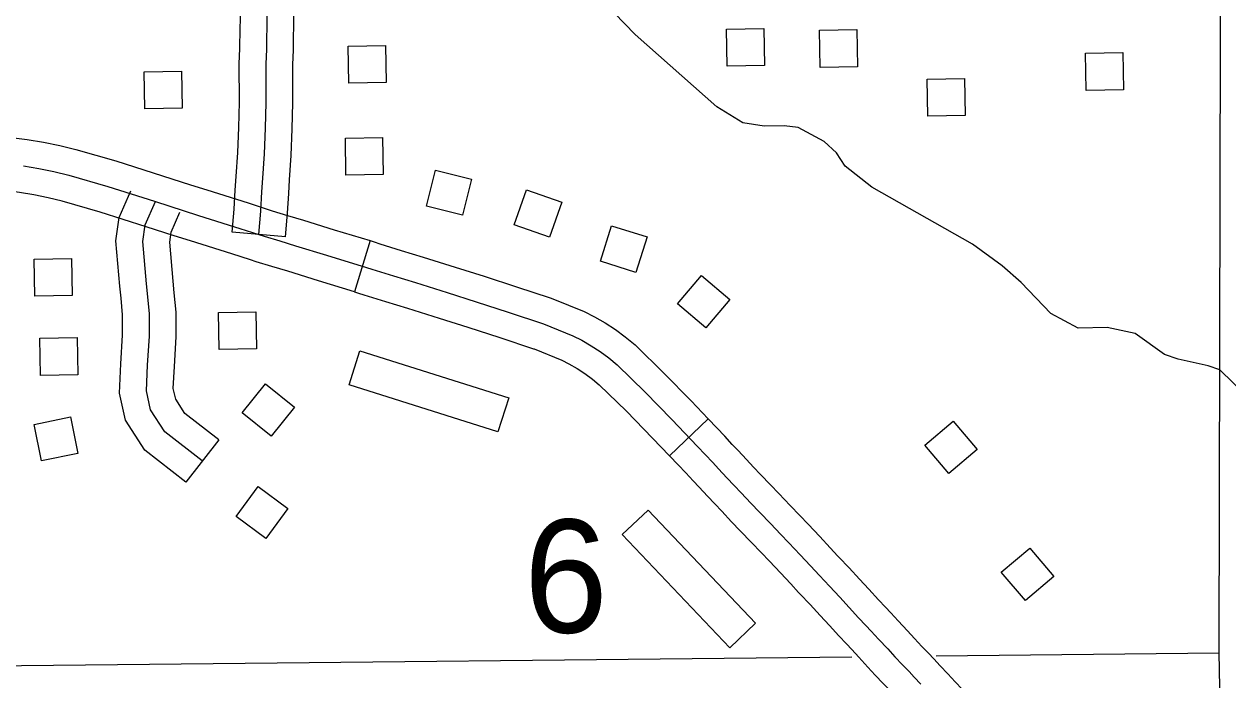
# Model space of a CAD drawing. Extents: x -19 to 366, y -4 to 359.
# Drawn here: x 138.768 to 139.407, y 194.009 to 194.357 of the extents above; entities that cross this region are included whole.
import ezdxf

# ---------------------------------------------------------------- set-up
doc = ezdxf.new("R2010")
doc.units = 0
for name, color, linetype in [('Level 31', 7, 'Continuous'), ('Level 35', 7, 'Continuous'), ('Level 5', 7, 'Continuous'), ('Level 56', 7, 'Continuous'), ('Level 60', 7, 'Continuous'), ('Level 63', 7, 'Continuous')]:
    doc.layers.add(name, color=color, linetype=linetype)

msp = doc.modelspace()

# ---------------------------------------------------------------- linework, layer by layer
at = {"layer": 'Level 31'}
for p, q in [((138.90724, 194.24457), (138.87893, 194.24691)), ((138.95215, 194.24248), (138.94385, 194.21531)), ((139.13152, 194.14793), (139.11099, 194.1283)), ((138.87179, 194.13679), (138.85435, 194.11436)), ((139.20035, 194.07508), (139.20035, 194.07508))]:
    msp.add_line(p, q, dxfattribs=at)
for points in [[(138.88306, 194.34582), (138.8833, 194.36156), (138.88328, 194.37218), (138.8833, 194.39116), (138.88321, 194.39746), (138.88302, 194.40932), (138.88298, 194.42249), (138.88301, 194.43979), (138.88292, 194.44538)], [(138.91147, 194.3454), (138.91171, 194.36137), (138.91169, 194.37218), (138.91171, 194.39137), (138.91161, 194.3979), (138.91143, 194.40958), (138.91139, 194.42251), (138.91141, 194.43999), (138.91132, 194.44583)], [(138.89309, 194.24574), (138.89411, 194.25817), (138.89475, 194.26835), (138.89517, 194.27565), (138.89609, 194.28851), (138.89663, 194.3022), (138.89693, 194.31577), (138.89691, 194.33613), (138.89724, 194.34411), (138.8975, 194.36147), (138.89749, 194.37218), (138.89751, 194.39127), (138.89741, 194.39768)], [(138.87893, 194.24691), (138.87994, 194.2592), (138.88057, 194.26921), (138.881, 194.27657), (138.8819, 194.28929), (138.88243, 194.30263), (138.88273, 194.31592), (138.88271, 194.33642), (138.88304, 194.34451), (138.88306, 194.34582)], [(138.90724, 194.24457), (138.90828, 194.25714), (138.90893, 194.2675), (138.90935, 194.27474), (138.91027, 194.28772), (138.91082, 194.30176), (138.91113, 194.31562), (138.91112, 194.33584), (138.91144, 194.34371), (138.91147, 194.3454)], [(138.75647, 194.29779), (138.7573, 194.29776), (138.7616, 194.29732), (138.7702, 194.29621), (138.77883, 194.29478), (138.78741, 194.29302), (138.79595, 194.29095), (138.8171, 194.28486), (138.84201, 194.27691), (138.85686, 194.27214)], [(138.76813, 194.28215), (138.77624, 194.28081), (138.78432, 194.27916), (138.79231, 194.27722), (138.81298, 194.27126), (138.83768, 194.26338), (138.86114, 194.25585), (138.88306, 194.24897), (138.89309, 194.24574)], [(138.85686, 194.27214), (138.86544, 194.26939), (138.88737, 194.26251), (138.89744, 194.25926), (138.90016, 194.25838), (138.90829, 194.25592), (138.9167, 194.25338), (138.93312, 194.2483), (138.95215, 194.24248)], [(138.84818, 194.24509), (138.83335, 194.24985), (138.80885, 194.25767), (138.78867, 194.26349), (138.78123, 194.26529), (138.77366, 194.26684), (138.76605, 194.2681), (138.75834, 194.2691), (138.75532, 194.2694)], [(138.81992, 194.21188), (138.81927, 194.21834), (138.81723, 194.24246), (138.81899, 194.25479), (138.82512, 194.26889)], [(138.86307, 194.12557), (138.84319, 194.14104), (138.83562, 194.15272), (138.83341, 194.16282), (138.83405, 194.1764), (138.83499, 194.19186), (138.83499, 194.20386), (138.83341, 194.21964), (138.83152, 194.24205), (138.83278, 194.25089), (138.83815, 194.26323)], [(138.84818, 194.2147), (138.84756, 194.22094), (138.84581, 194.24164), (138.84658, 194.24699), (138.85117, 194.25757)], [(138.94385, 194.21531), (138.92477, 194.22115), (138.90839, 194.22621), (138.90006, 194.22873), (138.8917, 194.23127), (138.88874, 194.23222), (138.87876, 194.23543), (138.85684, 194.24231), (138.84818, 194.24509)], [(138.89309, 194.24574), (138.89593, 194.24483), (138.90418, 194.24232), (138.91254, 194.23979), (138.92894, 194.23472), (138.95017, 194.22823), (138.95311, 194.22732)], [(138.95215, 194.24248), (138.95435, 194.24181), (138.95733, 194.24088), (138.96869, 194.23734), (138.98038, 194.23376), (138.99721, 194.22849), (139.01273, 194.2236), (139.02989, 194.21803), (139.04778, 194.21208)], [(138.95311, 194.22732), (138.96449, 194.22377), (138.97618, 194.22019), (138.99296, 194.21494), (139.00841, 194.21007), (139.02546, 194.20454), (139.04417, 194.19831), (139.0598, 194.192), (139.06449, 194.18958), (139.06945, 194.18672), (139.07424, 194.18359), (139.07884, 194.18022), (139.08326, 194.17661), (139.09821, 194.16198), (139.11227, 194.14751), (139.12589, 194.13327), (139.13004, 194.12892), (139.13401, 194.12465), (139.13711, 194.12137), (139.14154, 194.11655), (139.14534, 194.11253), (139.14908, 194.10864), (139.15426, 194.10308), (139.15884, 194.09835), (139.16482, 194.09214), (139.16994, 194.08674), (139.17436, 194.08214), (139.18038, 194.07578), (139.18581, 194.06988), (139.19061, 194.06469), (139.19601, 194.05913), (139.2014, 194.05318), (139.20649, 194.04778), (139.21144, 194.04229), (139.2153, 194.03816), (139.21811, 194.03521), (139.22206, 194.03096), (139.22685, 194.02573), (139.23065, 194.02162), (139.23478, 194.01727), (139.23818, 194.01378), (139.24089, 194.01085), (139.24437, 194.007)], [(138.87179, 194.13679), (138.85381, 194.15078), (138.84895, 194.15828), (138.84769, 194.16403), (138.84823, 194.17563), (138.8492, 194.19143), (138.8492, 194.20457), (138.84818, 194.2147)], [(138.94385, 194.21531), (138.94598, 194.21466), (138.94889, 194.21376), (138.96029, 194.2102), (138.97197, 194.20662), (138.98871, 194.20139), (139.00408, 194.19654), (139.02102, 194.19105), (139.03881, 194.18513)], [(138.85435, 194.11436), (138.83258, 194.1313), (138.8223, 194.14716), (138.81914, 194.16161), (138.81986, 194.17716), (138.82079, 194.1923), (138.82079, 194.20315), (138.81992, 194.21188)], [(139.04778, 194.21208), (139.04907, 194.21165), (139.06573, 194.20493), (139.0713, 194.20205), (139.0769, 194.19882), (139.08233, 194.19527), (139.08754, 194.19145), (139.09274, 194.1872), (139.10828, 194.17201), (139.12249, 194.15737), (139.13152, 194.14793)], [(139.03881, 194.18513), (139.03926, 194.18498), (139.05387, 194.17907), (139.05768, 194.17711), (139.06201, 194.17461), (139.06615, 194.17191), (139.07014, 194.16898), (139.07378, 194.16601), (139.08815, 194.15196), (139.10204, 194.13765), (139.11099, 194.1283)], [(139.20035, 194.07508), (139.19625, 194.07951), (139.19076, 194.08548), (139.18464, 194.09195), (139.18021, 194.09655), (139.17509, 194.10196), (139.16905, 194.10821), (139.16457, 194.11286), (139.15939, 194.11841), (139.15562, 194.12232), (139.15194, 194.12623), (139.1475, 194.13107), (139.14437, 194.13436), (139.14038, 194.13866), (139.13615, 194.14309), (139.13152, 194.14793)], [(139.11099, 194.1283), (139.11562, 194.12345), (139.1197, 194.11918), (139.12364, 194.11493), (139.12673, 194.11168), (139.13115, 194.10688), (139.13505, 194.10273), (139.13876, 194.09887), (139.14396, 194.0933), (139.14862, 194.08848), (139.15456, 194.08233), (139.15966, 194.07693), (139.16408, 194.07234), (139.16999, 194.06609), (139.17537, 194.06025), (139.1795, 194.05579)], [(139.26859, 194.00205), (139.26636, 194.00444), (139.2627, 194.00832), (139.25878, 194.01255), (139.25474, 194.01671), (139.25138, 194.02044), (139.24847, 194.02357), (139.24502, 194.02712), (139.24102, 194.03133), (139.23731, 194.03535), (139.2325, 194.04059), (139.22847, 194.04494), (139.22563, 194.04792), (139.2219, 194.0519), (139.21693, 194.05741), (139.21183, 194.06282), (139.20638, 194.06884), (139.20092, 194.07446), (139.20035, 194.07508)], [(139.1795, 194.05579), (139.1803, 194.05492), (139.18565, 194.04941), (139.19097, 194.04353), (139.19604, 194.03815), (139.20098, 194.03268), (139.20498, 194.02841), (139.20776, 194.02548), (139.21161, 194.02133), (139.2164, 194.01611), (139.22028, 194.01191), (139.22454, 194.00742), (139.22788, 194.00399), (139.23041, 194.00126), (139.234, 193.99729), (139.23817, 193.993), (139.24194, 193.98893), (139.24562, 193.98502), (139.24779, 193.98269)]]:
    msp.add_lwpolyline(points, dxfattribs=at)
at = {"layer": 'Level 35'}
msp.add_lwpolyline([(139.42462, 194.15297), (139.4031, 194.17385), (139.39701, 194.17602), (139.38108, 194.17955), (139.37386, 194.18208), (139.35817, 194.1932), (139.34338, 194.19636), (139.32789, 194.1961), (139.3134, 194.20382), (139.29762, 194.22025), (139.28764, 194.22918), (139.27194, 194.24068), (139.21852, 194.27089), (139.20434, 194.28203), (139.19968, 194.28916), (139.19315, 194.29512), (139.17942, 194.30248), (139.17185, 194.30349), (139.16127, 194.30331), (139.1499, 194.30501), (139.13615, 194.3135), (139.09278, 194.35185), (139.08162, 194.36342)], dxfattribs=at)
at = {"layer": 'Level 5'}
for points in [[(139.2525, 194.02205), (139.40283, 194.02364)], [(138.39407, 194.01298), (139.20783, 194.02158)]]:
    msp.add_lwpolyline(points, dxfattribs=at)
at = {"layer": 'Level 56'}
for points in [[(139.14171, 194.33509), (139.14137, 194.3548), (139.16114, 194.35515), (139.16148, 194.33544)], [(139.19099, 194.33448), (139.19064, 194.35419), (139.21041, 194.35454), (139.21076, 194.33483)], [(138.94081, 194.32603), (138.94047, 194.34574), (138.96024, 194.34609), (138.96058, 194.32638)], [(139.33222, 194.32224), (139.33187, 194.34195), (139.35164, 194.3423), (139.35199, 194.32259)], [(138.8326, 194.31243), (138.83226, 194.33214), (138.85202, 194.33248), (138.85237, 194.31277)], [(139.24813, 194.30851), (139.24778, 194.32822), (139.26755, 194.32857), (139.2679, 194.30886)], [(138.93934, 194.27721), (138.939, 194.29692), (138.95877, 194.29727), (138.95911, 194.27756)], [(139.006, 194.27512), (139.0012, 194.256), (138.98202, 194.26081), (138.98682, 194.27993)], [(139.05386, 194.26296), (139.04732, 194.24436), (139.02867, 194.25092), (139.03521, 194.26952)], [(139.09915, 194.24443), (139.09325, 194.22563), (139.07438, 194.23155), (139.08029, 194.25036)], [(138.77415, 194.21301), (138.7738, 194.23272), (138.79357, 194.23307), (138.79392, 194.21336)], [(139.14308, 194.2112), (139.1303, 194.1962), (139.11525, 194.20902), (139.12803, 194.22403)], [(138.87206, 194.1847), (138.87172, 194.20441), (138.89149, 194.20475), (138.89183, 194.18504)], [(138.77716, 194.17098), (138.77681, 194.19069), (138.79658, 194.19103), (138.79693, 194.17132)], [(138.941, 194.16602), (138.9467, 194.18408), (139.02571, 194.15912), (139.02001, 194.14106)], [(138.89653, 194.16645), (138.91193, 194.15414), (138.89958, 194.1387), (138.88418, 194.15101)], [(138.77768, 194.12562), (138.77375, 194.14494), (138.79312, 194.14888), (138.79705, 194.12956)], [(139.26166, 194.14666), (139.27443, 194.13165), (139.25937, 194.11884), (139.2466, 194.13385)], [(138.89267, 194.11194), (138.90855, 194.10026), (138.89684, 194.08433), (138.88096, 194.09601)], [(139.08599, 194.08647), (139.09974, 194.0995), (139.15673, 194.03935), (139.14298, 194.02632)], [(139.30225, 194.07927), (139.315, 194.06424), (139.29993, 194.05145), (139.28717, 194.06648)]]:
    msp.add_lwpolyline(points, close=True, dxfattribs=at)
at = {"layer": 'Level 60'}
for points in [[(146.77834, 1.69699), (146.57878, 10.31313), (146.37852, 18.92942), (146.17757, 27.54584), (145.97591, 36.16241), (145.77356, 44.77911), (145.57052, 53.39596), (145.36679, 62.01295), (145.16236, 70.63008), (144.95724, 79.24735), (144.75142, 87.86477), (144.54492, 96.48232), (144.33773, 105.10002), (144.12986, 113.71787), (143.92129, 122.33585), (143.71204, 130.95398), (143.5021, 139.57225), (143.29148, 148.19067), (143.08018, 156.80923), (142.8682, 165.42794), (142.65553, 174.04679), (142.44218, 182.66579), (142.22816, 191.28493), (142.01345, 199.90421), (141.79807, 208.52365), (141.58202, 217.14322), (141.36528, 225.76295), (141.14788, 234.38282), (140.9298, 243.00284), (140.71105, 251.623), (140.49162, 260.24332), (140.27153, 268.86377), (140.05077, 277.48438), (139.82934, 286.10514), (139.60724, 294.72604), (139.38447, 303.34709), (139.16105, 311.96829), (138.93695, 320.58964), (138.7122, 329.21114), (138.48678, 337.83278), (138.2607, 346.45458)], [(139.44064, 1.53154), (139.25106, 10.14733), (139.06082, 18.76327), (138.86992, 27.37935), (138.67836, 35.99557), (138.48613, 44.61194), (138.29325, 53.22845), (138.09971, 61.84511), (137.9055, 70.46191), (137.71065, 79.07885), (137.51513, 87.69595), (137.31896, 96.31318), (137.12214, 104.93057), (136.92466, 113.54809), (136.72653, 122.16577), (136.52775, 130.78359), (136.32832, 139.40156), (136.12824, 148.01968), (135.9275, 156.63794), (135.72612, 165.25636), (135.5241, 173.87492), (135.32143, 182.49362), (135.11811, 191.11248), (134.91415, 199.73149), (134.70954, 208.35064), (134.50429, 216.96995), (134.2984, 225.5894), (134.09187, 234.209), (133.8847, 242.82876), (133.6769, 251.44866), (133.46845, 260.06872), (133.25937, 268.68892), (133.04965, 277.30928), (132.8393, 285.92978), (132.62831, 294.55044), (132.41669, 303.17125), (132.20444, 311.79221), (131.99156, 320.41333), (131.77805, 329.0346), (131.56391, 337.65601), (131.34914, 346.27759)], [(0, 189.51617), (7.11214, 189.52059), (14.22427, 189.53386), (21.33637, 189.55597), (28.44845, 189.58693), (35.56048, 189.62672), (42.67245, 189.67537), (49.78436, 189.73285), (56.89619, 189.79918), (64.00793, 189.87436), (71.11958, 189.95838), (78.23111, 190.05124), (85.34253, 190.15294), (92.45381, 190.26349), (99.56495, 190.38288), (106.67593, 190.51112), (113.78675, 190.6482), (120.89739, 190.79412), (128.00785, 190.94888), (135.11811, 191.11248), (142.22816, 191.28493), (149.33799, 191.46621), (156.44759, 191.65634), (163.55694, 191.85531), (170.66605, 192.06312), (177.77489, 192.27977), (184.88345, 192.50526), (191.99173, 192.73959), (199.09971, 192.98276), (206.20739, 193.23477), (213.31474, 193.49561), (220.42177, 193.7653), (227.52845, 194.04382), (234.63479, 194.33118), (241.74076, 194.62738), (248.84635, 194.93241), (255.95157, 195.24628), (263.05638, 195.56898), (270.16079, 195.90052), (277.26478, 196.24089), (284.36834, 196.5901), (291.47147, 196.94814), (298.57414, 197.31501), (305.67635, 197.69072), (312.77809, 198.07525), (319.87934, 198.46862), (326.9801, 198.87082), (334.08035, 199.28185), (341.18009, 199.7017)]]:
    msp.add_spline(points, degree=3, dxfattribs=at)
at = {"layer": 'Level 63'}
msp.add_lwpolyline([(139.39691, 192.55137), (139.39916, 193.01408), (139.39918, 193.01861), (139.40311, 194.0054), (139.40283, 194.02364), (139.40489, 195.00522), (139.40486, 195.01798), (139.40149, 196.00809), (139.40143, 196.02666), (139.39674, 197.00568), (139.39669, 197.01653), (139.39179, 198.03814)], dxfattribs=at)

# ---------------------------------------------------------------- texts
at = {"layer": 'Level 56'}
msp.add_text('6', height=0.06, dxfattribs=at).set_placement((139.03373, 194.03441))

doc.saveas('drawing.dxf')
